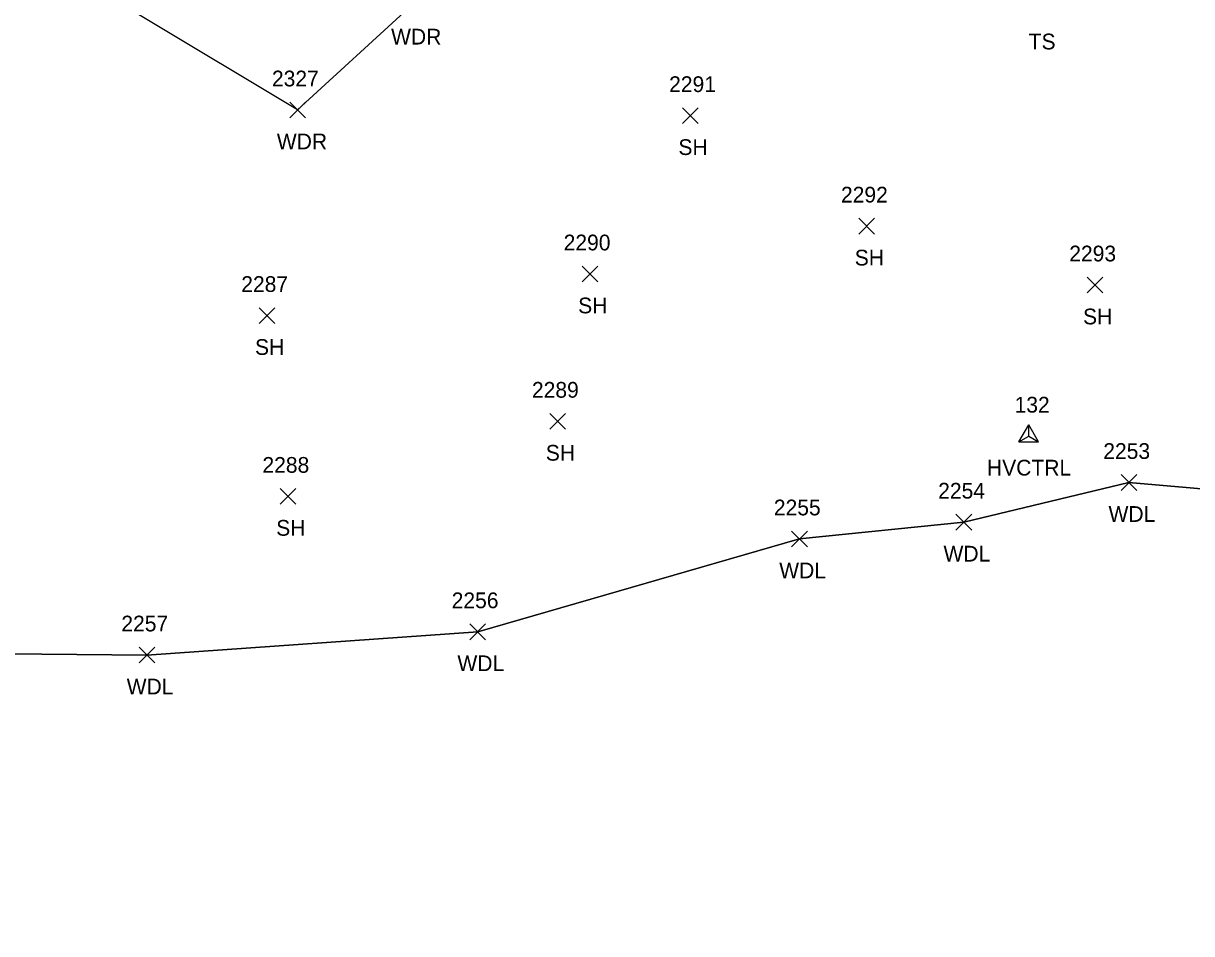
# Model space of a CAD drawing. Extents: x 1599569 to 1610055, y 642560 to 647860.
# Drawn here: x 1601503.2 to 1601651.7, y 646938.8 to 647054.5 of the extents above; entities that cross this region are included whole.
import ezdxf

# ---------------------------------------------------------------- set-up
doc = ezdxf.new("R2010")
doc.units = 0
for name, color, linetype in [('C_A', 7, 'Continuous'), ('C_I', 7, 'Continuous'), ('CPSM', 7, 'Continuous'), ('L_A', 7, 'Continuous'), ('L_I', 7, 'Continuous'), ('L_TIC', 7, 'Continuous'), ('LAWA', 7, 'Continuous'), ('LSOGP', 7, 'Continuous')]:
    doc.layers.add(name, color=color, linetype=linetype)

msp = doc.modelspace()

# ---------------------------------------------------------------- linework, layer by layer
at = {"layer": 'CPSM'}
for p, q in [((1601629.74, 647001.29), (1601630.99, 647003.46)), ((1601632.24, 647001.29), (1601630.99, 647003.46)), ((1601630.99, 647002.01), (1601630.99, 647003.46)), ((1601629.74, 647001.29), (1601630.99, 647002.01)), ((1601629.74, 647001.29), (1601632.24, 647001.29)), ((1601630.99, 647002.01), (1601630.99, 647002.01)), ((1601630.99, 647002.01), (1601632.24, 647001.29))]:
    msp.add_line(p, q, dxfattribs=at)
at = {"layer": 'L_TIC'}
for points in [[(1601537.08, 647042.46), (1601539.08, 647044.46)], [(1601539.08, 647042.46), (1601537.08, 647044.46)], [(1601586.98, 647041.74), (1601588.98, 647043.74)], [(1601588.98, 647041.74), (1601586.98, 647043.74)], [(1601609.39, 647027.7), (1601611.39, 647029.7)], [(1601611.39, 647027.7), (1601609.39, 647029.7)], [(1601574.24, 647021.62), (1601576.24, 647023.62)], [(1601576.24, 647021.62), (1601574.24, 647023.62)], [(1601638.4, 647020.22), (1601640.4, 647022.22)], [(1601640.4, 647020.22), (1601638.4, 647022.22)], [(1601533.18, 647016.34), (1601535.18, 647018.34)], [(1601535.18, 647016.34), (1601533.18, 647018.34)], [(1601570.13, 647002.9), (1601572.13, 647004.9)], [(1601572.13, 647002.9), (1601570.13, 647004.9)], [(1601642.72, 646995.12), (1601644.72, 646997.12)], [(1601644.72, 646995.12), (1601642.72, 646997.12)], [(1601535.87, 646993.36), (1601537.87, 646995.36)], [(1601537.87, 646993.36), (1601535.87, 646995.36)], [(1601621.74, 646990.08), (1601623.74, 646992.08)], [(1601623.74, 646990.08), (1601621.74, 646992.08)], [(1601600.86, 646987.95), (1601602.86, 646989.95)], [(1601602.86, 646987.95), (1601600.86, 646989.95)], [(1601559.97, 646976.15), (1601561.97, 646978.15)], [(1601561.97, 646976.15), (1601559.97, 646978.15)], [(1601517.94, 646973.2), (1601519.94, 646975.2)], [(1601519.94, 646973.2), (1601517.94, 646975.2)]]:
    msp.add_lwpolyline(points, dxfattribs=at)
at = {"layer": 'LAWA'}
for points in [[(1601543.96, 647141.4), (1601538.73, 647126.26), (1601544.78, 647095.79), (1601557.99, 647089.73), (1601552.59, 647056.78), (1601538.08, 647043.46), (1601498.69, 647067.11), (1601458.08, 647074.62), (1601423.29, 647089.33), (1601378.88, 647077.75), (1601344.35, 647082.53), (1601316.79, 647086.48), (1601287.75, 647112.48), (1601260.28, 647136.03), (1601236.79, 647176.35), (1601203.76, 647168.14), (1601147.97, 647142.06), (1601096.93, 647153.87), (1601082.37, 647126.05)], [(1601773.77, 647003.21), (1601747.37, 646994.13), (1601725.63, 646990.41), (1601698.74, 646988.92), (1601669.46, 646993.86), (1601643.72, 646996.12), (1601622.74, 646991.08), (1601601.86, 646988.95), (1601560.97, 646977.15), (1601518.94, 646974.2), (1601487.75, 646974.48), (1601469.42, 646938.8)]]:
    msp.add_lwpolyline(points, dxfattribs=at)
at = {"layer": 'LSOGP'}
msp.add_lwpolyline([(1601282.73, 646986.07), (1601319.28, 646981.55), (1601358.61, 646973.19), (1601400.8, 646960.3), (1601432.34, 646952.3), (1601469.42, 646938.8), (1601487.75, 646974.48), (1601518.94, 646974.2), (1601560.97, 646977.15), (1601601.86, 646988.95), (1601622.73, 646991.08), (1601643.72, 646996.12), (1601669.46, 646993.87)], dxfattribs=at)

# ---------------------------------------------------------------- texts
at = {"layer": 'C_A'}
msp.add_text('HVCTRL', height=2, dxfattribs=at).set_placement((1601625.68, 646997.01))
at = {"layer": 'C_I'}
msp.add_text('132', height=2, dxfattribs=at).set_placement((1601629.19, 647005.01))
at = {"layer": 'L_A'}
for s, p in [('WDR', (1601549.96, 647051.78)), ('TS', (1601630.98, 647051.16)), ('WDR', (1601535.44, 647038.46)), ('SH', (1601586.47, 647037.74)), ('SH', (1601608.88, 647023.7)), ('SH', (1601573.73, 647017.62)), ('SH', (1601637.89, 647016.22)), ('SH', (1601532.67, 647012.34)), ('SH', (1601569.62, 646998.9)), ('WDL', (1601641.13, 646991.12)), ('SH', (1601535.36, 646989.36)), ('WDL', (1601620.16, 646986.08)), ('WDL', (1601599.28, 646983.95)), ('WDL', (1601558.39, 646972.15)), ('WDL', (1601516.36, 646969.2))]:
    msp.add_text(s, height=2, dxfattribs=at).set_placement(p)
at = {"layer": 'L_I'}
for s, p in [('2327', (1601534.82, 647046.46)), ('2291', (1601585.29, 647045.74)), ('2292', (1601607.13, 647031.7)), ('2290', (1601571.89, 647025.62)), ('2293', (1601636.14, 647024.22)), ('2287', (1601530.92, 647020.34)), ('2289', (1601567.86, 647006.9)), ('2253', (1601640.46, 646999.12)), ('2288', (1601533.61, 646997.36)), ('2254', (1601619.48, 646994.08)), ('2255', (1601598.6, 646991.95)), ('2256', (1601557.66, 646980.15)), ('2257', (1601515.68, 646977.2))]:
    msp.add_text(s, height=2, dxfattribs=at).set_placement(p)

doc.saveas('drawing.dxf')
